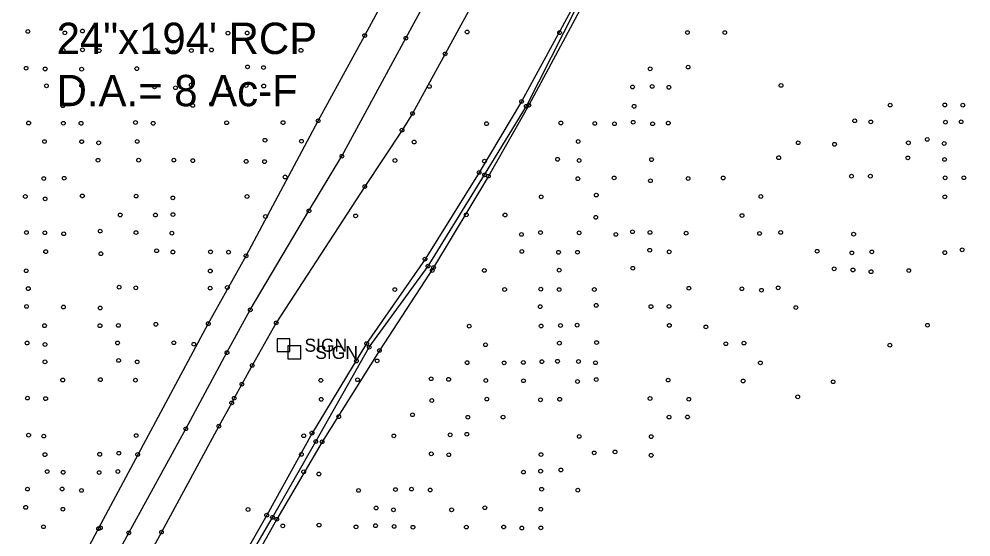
# Model space of a CAD drawing. Extents: x 20503438 to 20508873, y 7964251 to 7984667.
# Drawn here: x 20506939 to 20507450, y 7970020 to 7970298 of the extents above; entities that cross this region are included whole.
import ezdxf

# ---------------------------------------------------------------- set-up
doc = ezdxf.new("R2010")
doc.units = 0
for name, color, linetype in [('SurBreakLine', 7, 'Continuous'), ('SurConcreteSlab', 7, 'Continuous'), ('SurDrainageArrowDown', 7, 'Continuous'), ('SurEdgeRoadPaved', 7, 'Continuous'), ('SurRoadPoints', 7, 'Continuous'), ('SurSurveyPoints', 7, 'Continuous'), ('SurTxtDrainage', 7, 'Continuous')]:
    doc.layers.add(name, color=color, linetype=linetype)

msp = doc.modelspace()

# ---------------------------------------------------------------- linework, layer by layer
at = {"layer": 'SurBreakLine'}
for points in [[(20507488.26, 7970450.06), (20507444.02, 7970448.57), (20507400.21, 7970446.44), (20507368.44, 7970442.45), (20507349.53, 7970439.62), (20507335.24, 7970439.4), (20507329.38, 7970432.16), (20507327.86, 7970430.24), (20507316.74, 7970422.5), (20507304.49, 7970412.37), (20507287.92, 7970394.47), (20507278.69, 7970380.44), (20507260.91, 7970346.03), (20507240.11, 7970302.7), (20507212.76, 7970251.68), (20507191.05, 7970213.62), (20507161.69, 7970164.67), (20507132.65, 7970120.14), (20507101.92, 7970071.2), (20507077.67, 7970029.62), (20507050.22, 7969980.63)], [(20507236.12, 7970303.93), (20507208.86, 7970253.68), (20507186.07, 7970215.61), (20507157.09, 7970169.11), (20507125.81, 7970123.84), (20507096.51, 7970075.87), (20507072.22, 7970031.81), (20507044.65, 7969983.45)]]:
    msp.add_lwpolyline(points, dxfattribs=at)
at = {"layer": 'SurConcreteSlab'}
for points in [[(20506786.98, 7969498.59), (20506791.56, 7969518.77), (20506801.71, 7969559.92), (20506813.33, 7969602.11), (20506824.94, 7969641.33), (20506838.85, 7969683.67), (20506855.36, 7969727.47), (20506871.04, 7969767.26), (20506887.39, 7969806.48), (20506907.03, 7969849.3), (20506926.87, 7969889.92), (20506946.4, 7969927.42), (20506964.13, 7969959.84), (20506998.31, 7970022.29), (20507028.85, 7970078.15), (20507050.93, 7970118.98), (20507063.43, 7970141.95), (20507094.89, 7970195.02), (20507112.55, 7970224.35), (20507146.84, 7970287.64), (20507180.2, 7970349.4), (20507227.5, 7970437.73), (20507263.67, 7970507.83), (20507275.78, 7970531.85)], [(20507195.91, 7970330.81), (20507167.91, 7970279.24), (20507150.42, 7970247.21), (20507144.78, 7970238.36), (20507124.78, 7970208.09), (20507077.33, 7970134.93), (20507064.48, 7970112.08), (20507058.94, 7970102.04), (20507054.83, 7970094.53), (20507053.46, 7970092.03), (20507046.61, 7970079.52), (20507015.79, 7970022.74), (20506988.66, 7969972.82)]]:
    msp.add_lwpolyline(points, dxfattribs=at)
at = {"layer": 'SurDrainageArrowDown'}
msp.add_lwpolyline([(20507047.05, 7969981.99), (20507075.27, 7970030.65), (20507098.51, 7970071.36), (20507127.18, 7970121.87), (20507158.7, 7970165.42), (20507189.03, 7970214.31), (20507211.44, 7970251.13), (20507238.16, 7970303.8), (20507259.61, 7970345.86), (20507278.32, 7970383.23), (20507287.01, 7970395.32), (20507302.02, 7970413.25), (20507315.23, 7970424.76), (20507325.13, 7970434.11)], dxfattribs=at)
at = {"layer": 'SurEdgeRoadPaved'}
msp.add_lwpolyline([(20506967.57, 7969997.18), (20506982.13, 7970024.6), (20507040.92, 7970134.51), (20507061.15, 7970170.92), (20507099.82, 7970243.36), (20507124.75, 7970289.04), (20507135.81, 7970309.41)], dxfattribs=at)
at = {"layer": 'SurRoadPoints'}
for points in [[(20507081.27, 7970119.55), (20507081.27, 7970119.55), (20507084.7, 7970119.55), (20507084.7, 7970126.41), (20507077.84, 7970126.41), (20507077.84, 7970119.55), (20507081.27, 7970119.55)], [(20507087.05, 7970115.7), (20507087.05, 7970115.7), (20507090.48, 7970115.7), (20507090.48, 7970122.56), (20507083.62, 7970122.56), (20507083.62, 7970115.7), (20507087.05, 7970115.7)]]:
    msp.add_lwpolyline(points, dxfattribs=at)
at = {"layer": 'SurSurveyPoints'}
for centre in [(20506944.2, 7970291.27), (20506964.02, 7970290.49), (20506973.43, 7970291.49), (20507051.46, 7970290.35), (20507061.77, 7970290.43), (20507179.7, 7970290.97), (20507229.24, 7970290.61), (20507297.77, 7970290.67), (20507317.78, 7970290.65), (20507124.75, 7970289.04), (20507146.84, 7970287.64), (20506963.01, 7970281.24), (20506973.46, 7970281.39), (20506982.45, 7970280.96), (20507012.61, 7970281.04), (20507022.24, 7970280.17), (20507031.84, 7970281.01), (20507042.57, 7970281.33), (20507090.59, 7970281.11), (20507167.91, 7970279.24), (20506943.24, 7970271.55), (20506953.44, 7970271.14), (20506973.01, 7970271.04), (20507002.54, 7970271.31), (20507061.95, 7970272.23), (20507070.5, 7970271.91), (20507277.81, 7970271.2), (20507298.13, 7970272.16), (20506954.15, 7970262.09), (20506973.05, 7970262.21), (20507012.03, 7970261.52), (20507023.29, 7970261.05), (20507031.76, 7970262.54), (20507051.71, 7970260.61), (20507061.23, 7970262.29), (20507070.62, 7970261.98), (20507159.43, 7970261.76), (20507268.36, 7970261.47), (20507278.88, 7970261.76), (20507287.83, 7970261.31), (20507347.96, 7970262.31), (20507208.86, 7970253.68), (20506962.94, 7970251.41), (20507032.55, 7970251.57), (20507042.66, 7970252.37), (20507211.44, 7970251.13), (20507212.76, 7970251.68), (20507269.17, 7970251.12), (20507406.48, 7970251.77), (20507435.73, 7970251.83), (20507445.43, 7970251.74), (20507099.82, 7970243.36), (20507150.42, 7970247.21), (20507387.45, 7970243.37), (20506944.59, 7970242.15), (20506963.2, 7970242.04), (20506972.68, 7970241.99), (20507001.9, 7970242.44), (20507011.36, 7970241.99), (20507050.74, 7970242.3), (20507080.97, 7970242.36), (20507144.78, 7970238.36), (20507190.08, 7970241.79), (20507229.9, 7970242.17), (20507248.11, 7970241.92), (20507258.65, 7970241.77), (20507268.7, 7970242.57), (20507279.12, 7970241.77), (20507287.53, 7970242.09), (20507396.11, 7970242.74), (20507436.09, 7970242.61), (20507444.49, 7970242.83), (20507426.36, 7970233.33), (20506953.05, 7970232.19), (20506973.03, 7970232.15), (20506982.13, 7970231.53), (20507002.83, 7970232.28), (20507071.3, 7970232.91), (20507090.86, 7970232.36), (20507151.27, 7970231.96), (20507239.24, 7970232.23), (20507357.19, 7970231.54), (20507376.67, 7970230.74), (20507416.22, 7970231.53), (20507435.41, 7970231.15), (20507112.55, 7970224.35), (20507346.71, 7970223.54), (20507415.97, 7970223.42), (20506981.8, 7970222.18), (20507003.57, 7970222.22), (20507022.49, 7970222.26), (20507032.59, 7970221.98), (20507061.2, 7970221.59), (20507071.09, 7970221.44), (20507140.99, 7970222.04), (20507188.99, 7970221.73), (20507228.15, 7970222.69), (20507239.69, 7970222.06), (20507278.56, 7970222.52), (20507435.65, 7970222.61), (20507082.13, 7970213.18), (20507186.07, 7970215.61), (20507189.03, 7970214.31), (20507191.05, 7970213.62), (20507258.51, 7970212.69), (20507316.99, 7970212.67), (20507385.72, 7970213.64), (20507395.85, 7970213.65), (20507435.95, 7970212.76), (20507445.97, 7970212.78), (20506952.72, 7970212.37), (20506963.67, 7970212.53), (20507124.78, 7970208.09), (20507239.06, 7970212.28), (20507277.95, 7970211.2), (20507298.14, 7970212.39), (20506942.83, 7970202.74), (20506973.38, 7970203.03), (20507002.2, 7970202.94), (20507061.66, 7970202.75), (20507219.4, 7970202.55), (20507248.92, 7970203.51), (20507337.15, 7970202.74), (20507435.77, 7970202.54), (20506953.41, 7970201.43), (20507021.94, 7970201.97), (20506993.69, 7970192.84), (20507012.55, 7970192.8), (20507021.98, 7970193.06), (20507094.89, 7970195.02), (20507119.89, 7970192.31), (20507179.22, 7970192.89), (20507199.99, 7970192.81), (20507327.05, 7970192.5), (20507071.57, 7970192.02), (20507248.64, 7970191.56), (20506943.41, 7970183.4), (20506953.29, 7970183.29), (20506963.4, 7970182.77), (20506982.99, 7970184.16), (20507002.15, 7970183.37), (20507021.42, 7970183.06), (20507208.79, 7970182.4), (20507218.99, 7970183.39), (20507239.69, 7970183.25), (20507259.45, 7970182.4), (20507268.33, 7970183.81), (20507277.69, 7970183.45), (20507297.11, 7970183.07), (20507336.44, 7970182.95), (20507347.77, 7970183.47), (20507386.88, 7970182.53), (20506953.74, 7970173.15), (20506983.32, 7970172.05), (20507013.21, 7970173.64), (20507021.92, 7970172.95), (20507042.09, 7970173.03), (20507051.77, 7970172.87), (20507209.04, 7970173.28), (20507228.71, 7970172.8), (20507238.85, 7970172.86), (20507277.55, 7970173.93), (20507288.04, 7970173.05), (20507367.34, 7970173.36), (20507385.95, 7970172.48), (20507396.59, 7970173.03), (20507435.73, 7970172.62), (20507445.05, 7970174.12), (20507061.15, 7970170.92), (20507157.09, 7970169.11), (20506943.33, 7970162.91), (20507041.99, 7970162.77), (20507158.7, 7970165.42), (20507160.95, 7970163), (20507161.69, 7970164.67), (20507188.89, 7970163.1), (20507229.02, 7970163.21), (20507268.47, 7970164.28), (20507376.43, 7970163.94), (20507386.53, 7970163.33), (20507396.2, 7970162.41), (20507416.42, 7970162.99), (20506944.42, 7970153.32), (20506993.08, 7970154.12), (20507002.04, 7970153.75), (20507041.9, 7970153.62), (20507051.11, 7970153.97), (20507140.9, 7970152.81), (20507199.77, 7970152.87), (20507219.15, 7970153.04), (20507228.97, 7970152.83), (20507247.87, 7970152.87), (20507298.55, 7970153.51), (20507326.99, 7970153.24), (20507337.45, 7970152.44), (20507346.42, 7970153.73), (20506943.51, 7970143.78), (20506963.26, 7970143.46), (20506982.96, 7970142.94), (20507063.43, 7970141.95), (20507218.85, 7970143.65), (20507248.9, 7970144.35), (20507278.22, 7970143.67), (20507287.9, 7970143.76), (20507355.94, 7970143.15), (20506953.13, 7970133.44), (20506982.83, 7970133.44), (20506992.7, 7970133.6), (20507012.84, 7970134.19), (20507040.92, 7970134.51), (20507077.33, 7970134.93), (20507180.82, 7970133.2), (20507219.36, 7970133.27), (20507229.74, 7970133.53), (20507238.64, 7970133.73), (20507288.08, 7970133.61), (20507307.69, 7970132.77), (20507426.45, 7970133.67), (20506943.78, 7970124.14), (20506953.37, 7970123.35), (20506992.29, 7970124.18), (20507022.43, 7970124.27), (20507033.14, 7970123.48), (20507125.81, 7970123.84), (20507127.18, 7970121.87), (20507189.58, 7970123.22), (20507229.12, 7970124.07), (20507249.11, 7970124.39), (20507318.36, 7970123.77), (20507328.08, 7970124.11), (20507406.3, 7970122.99), (20507050.93, 7970118.98), (20507132.65, 7970120.14), (20506953.34, 7970114.05), (20506992.85, 7970114.81), (20507002.76, 7970114.02), (20507064.48, 7970112.08), (20507120.34, 7970114.52), (20507131.4, 7970114.57), (20507179.65, 7970113.61), (20507199.5, 7970113.5), (20507209.8, 7970113.74), (20507219.78, 7970114.14), (20507228.12, 7970114.34), (20507239.37, 7970114.24), (20507248.5, 7970113.54), (20507336.88, 7970113.49), (20506962.85, 7970104.29), (20506983.04, 7970104.49), (20507001.86, 7970104.23), (20507058.94, 7970102.04), (20507101.25, 7970104.13), (20507120.89, 7970104.45), (20507160.35, 7970105), (20507169.76, 7970104.66), (20507189.65, 7970104.05), (20507209.91, 7970103.89), (20507238.86, 7970103.52), (20507248.91, 7970104.54), (20507287.42, 7970104.27), (20507327.65, 7970103.79), (20507375.87, 7970103.38), (20507356.89, 7970095.28), (20506943.94, 7970094.59), (20506953.7, 7970094.31), (20507053.46, 7970092.03), (20507054.83, 7970094.53), (20507101.48, 7970093.94), (20507160.73, 7970093.33), (20507190.19, 7970094.06), (20507219, 7970093.66), (20507229.29, 7970093.96), (20507277.72, 7970094.39), (20507298.5, 7970093.98), (20507150.4, 7970085.68), (20507110.85, 7970084.67), (20507180.09, 7970084.34), (20507198.92, 7970084.42), (20507287.92, 7970084.43), (20507297.82, 7970084.47), (20507028.85, 7970078.15), (20507046.61, 7970079.52), (20507096.51, 7970075.87), (20507170.59, 7970074.91), (20507179.52, 7970075.23), (20506944.6, 7970074.74), (20506952.73, 7970074.24), (20507002.24, 7970074.5), (20507092.05, 7970074.41), (20507098.51, 7970071.36), (20507101.92, 7970071.2), (20507140.42, 7970074.35), (20507239.76, 7970074.05), (20507278.39, 7970073.94), (20506992.94, 7970065.05), (20507160.46, 7970064.71), (20507247.82, 7970065.2), (20507258.97, 7970065.74), (20506953.35, 7970064.28), (20506982.7, 7970064.47), (20507003.07, 7970064.4), (20507090.82, 7970064.45), (20507169.84, 7970064.23), (20507219.27, 7970064.31), (20507278.32, 7970063.92), (20506954.54, 7970055.18), (20506963.11, 7970054.81), (20506982.35, 7970054.66), (20506992.46, 7970055.22), (20507092.06, 7970055.08), (20507209.84, 7970054.91), (20507219.08, 7970055.41), (20507229.94, 7970056.05), (20507100.23, 7970053.88), (20506943.96, 7970045.8), (20506962.54, 7970045.85), (20506972.91, 7970045.1), (20507121.48, 7970045.1), (20507141.26, 7970045.55), (20507149.86, 7970045.81), (20507159.91, 7970045.31), (20507219.62, 7970045.72), (20507238.97, 7970045.24), (20506943.02, 7970035.99), (20506962.97, 7970034.98), (20507062.22, 7970034.84), (20507130.89, 7970035.66), (20507140.16, 7970034.66), (20507171.36, 7970034.66), (20507189.17, 7970035.81), (20507219.14, 7970034.99), (20507072.22, 7970031.81), (20507075.27, 7970030.65), (20507077.67, 7970029.62), (20506952.51, 7970025.6), (20506982.13, 7970024.6), (20506983.09, 7970024.97), (20507080.81, 7970026.07), (20507100.28, 7970026.51), (20507120.11, 7970025.52), (20507130.57, 7970026.17), (20507140.52, 7970025.76), (20507150.63, 7970025.33), (20507179.25, 7970025.4), (20507199.26, 7970025.46), (20507208.97, 7970024.91), (20507219.18, 7970024.96), (20506998.31, 7970022.29), (20507015.79, 7970022.74)]:
    msp.add_circle(centre, 1, dxfattribs=at)

# ---------------------------------------------------------------- texts
at = {"layer": 'SurRoadPoints'}
for p in [(20507092.48, 7970119.48), (20507098.26, 7970115.63)]:
    msp.add_text('SIGN', height=6.995, rotation=360, dxfattribs=at).set_placement(p)
at = {"layer": 'SurTxtDrainage'}
for s, p in [('24"x194\' RCP', (20506959.61, 7970279.17)), ('D.A.= 8 Ac-F', (20506959.61, 7970251.17))]:
    msp.add_text(s, height=16.8, dxfattribs=at).set_placement(p)

doc.saveas('drawing.dxf')
